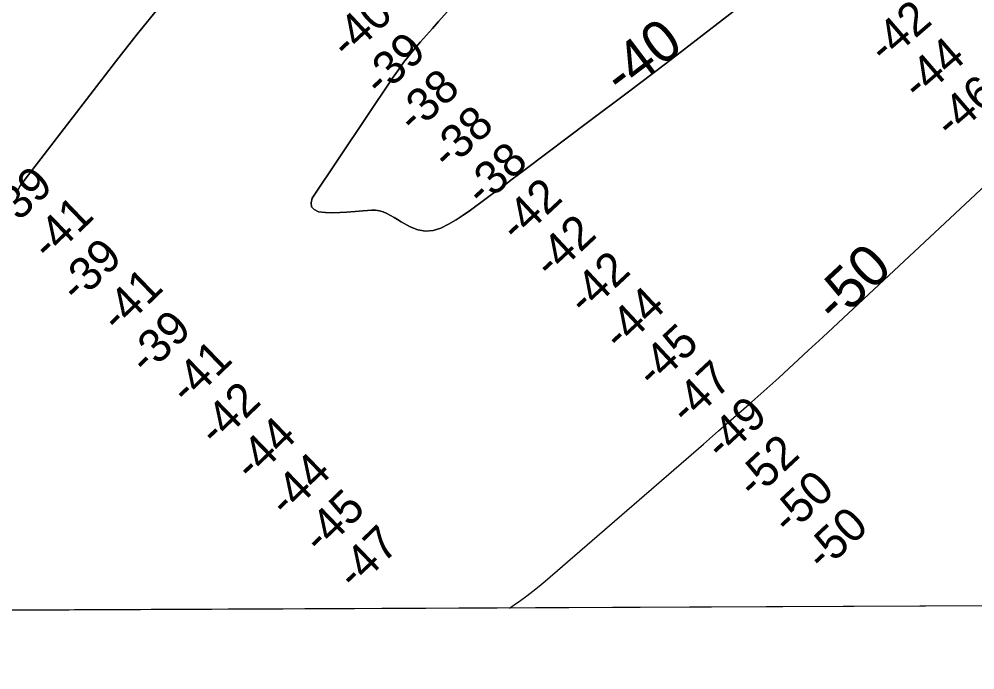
# Model space of a CAD drawing. Extents: x 3419139 to 3457078, y 540382 to 565875.
# Drawn here: x 3450652 to 3452566, y 545772 to 547076 of the extents above; entities that cross this region are included whole.
import ezdxf

# ---------------------------------------------------------------- set-up
doc = ezdxf.new("R2010")
doc.units = 0
for name, color, linetype in [('V-GRID-FRAM', 7, 'Continuous'), ('V-RIVR-EDGE', 7, 'Continuous'), ('V-RIVR-RANG', 7, 'Continuous'), ('V-TOPO-DPTH', 7, 'Continuous'), ('V-TOPO-MAJR', 7, 'Continuous'), ('V-TOPO-MAJR-IDEN', 7, 'Continuous'), ('V-TOPO-MINR', 7, 'Continuous'), ('V-TOPO-MINR-IDEN', 7, 'Continuous')]:
    doc.layers.add(name, color=color, linetype=linetype)

msp = doc.modelspace()

# ---------------------------------------------------------------- linework, layer by layer
at = {"layer": 'V-GRID-FRAM'}
msp.add_lwpolyline([(3423200.9, 563955.1), (3454837.9, 564093.1), (3454925.2, 545910.2), (3423272.3, 545772.1), (3423200.9, 563955.1)], dxfattribs=at)
at = {"layer": 'V-RIVR-EDGE'}
msp.add_spline([(3451925, 549011.8), (3451906.9, 548998.2), (3451896.5, 548990.8), (3451890.8, 548986.7), (3451875, 548972.3), (3451838.7, 548937.3), (3451815.1, 548916.8), (3451777.1, 548879.3), (3451754.8, 548857.1), (3451741.5, 548843.5), (3451725, 548828.3), (3451716.7, 548821.8), (3451713.4, 548821.3), (3451708.1, 548820.5), (3451704.7, 548816.8), (3451702.3, 548810.7), (3451684.1, 548789.3), (3451651.8, 548755.1), (3451627.4, 548730.8), (3451620, 548725.9), (3451613.8, 548725.5), (3451610.9, 548724.7), (3451608.8, 548722.6), (3451607.2, 548720.2), (3451606.3, 548711.9), (3451594.3, 548698.7), (3451584.8, 548688), (3451576.6, 548684.4), (3451565.8, 548677), (3451549.7, 548663), (3451524.5, 548637.9), (3451489.4, 548604.6), (3451461.7, 548579.1), (3451446.4, 548566.7), (3451433.6, 548556.9), (3451415.8, 548544.5), (3451408.4, 548537.9), (3451388.9, 548508.7), (3451359.9, 548468.4), (3451343, 548449), (3451327.3, 548433.4), (3451287.2, 548395.6), (3451273.9, 548379.5), (3451265.2, 548366.7), (3451258.2, 548357.3), (3451242.1, 548340), (3451208.6, 548307.1), (3451174.3, 548272.9), (3451127.1, 548222.3), (3451103.6, 548199.3), (3451092.8, 548191.1), (3451087.9, 548184.5), (3451081.7, 548175), (3451074.6, 548169.3), (3451066.4, 548163.1), (3451063.9, 548161), (3451061.4, 548154.9), (3451056.4, 548150.7), (3451049, 548144.2), (3451044.4, 548135.5), (3451038.6, 548125.6), (3451024.6, 548112.9), (3450996.9, 548090.7), (3450984.1, 548083.7), (3450968.4, 548079.6), (3450953.2, 548075.9), (3450948.2, 548073.1), (3450944.5, 548064.4), (3450943.2, 548062.4), (3450938.7, 548062.4), (3450937, 548059.9), (3450933.3, 548054.1), (3450926.3, 548049.6), (3450919.3, 548045.5), (3450916.4, 548042.6), (3450913.1, 548038.5), (3450907.7, 548036), (3450903.1, 548031.9), (3450898.6, 548027.4), (3450884.5, 548004.3), (3450877.5, 547990.3), (3450865.4, 547964), (3450858.4, 547953.3), (3450851.4, 547947.1), (3450846.4, 547943.8), (3450841.1, 547938.9), (3450836.9, 547933.9), (3450834, 547925.3), (3450830.3, 547920.8), (3450813.8, 547915.4), (3450791.5, 547902.3), (3450765.8, 547879.3), (3450757.2, 547871.9), (3450751.4, 547869.4), (3450748.5, 547869.8), (3450740.7, 547868.2), (3450728.7, 547857.1), (3450719.2, 547846.4), (3450715.4, 547842.7), (3450714.6, 547838.6), (3450712.5, 547834.9), (3450698.5, 547818.8), (3450679.9, 547799.1), (3450660, 547778.1), (3450655.5, 547773.1), (3450650.1, 547771.5), (3450644.3, 547771.5), (3450637.3, 547769.5), (3450622.4, 547753.8), (3450615, 547744.8), (3450605.5, 547736.6), (3450602.2, 547731.2), (3450596.8, 547715.1), (3450588.9, 547703.6), (3450582.7, 547699.9), (3450577.7, 547695.4), (3450564.1, 547681), (3450557.1, 547676.5), (3450549.2, 547672), (3450543.4, 547662.9), (3450538.5, 547651.8), (3450535.6, 547646), (3450535.1, 547638.6), (3450535.1, 547625), (3450533.4, 547618), (3450525.2, 547607.7), (3450500.3, 547578), (3450469.7, 547546.4), (3450444.9, 547518.8), (3450425.9, 547499.5), (3450395.3, 547464.5), (3450367.6, 547435.3), (3450339.1, 547404.8), (3450310.1, 547376.8), (3450301.5, 547370.3), (3450296.9, 547367.8), (3450289, 547356.7), (3450281.2, 547345.6), (3450275.8, 547338.6), (3450270.4, 547336.9), (3450265.1, 547332), (3450258.9, 547327.5), (3450246.1, 547318.4), (3450231.2, 547298.3), (3450212.1, 547275.6), (3450187.7, 547248.1), (3450160.9, 547218.4), (3450144.7, 547202.4), (3450126.5, 547184.3), (3450110, 547166.2), (3450091, 547148.1), (3450072.4, 547127.9), (3450049.6, 547104.1), (3450015.3, 547069.9), (3449993, 547047.3), (3449946.7, 546988.4), (3449899.5, 546934.9), (3449866.9, 546902), (3449840.4, 546865.8), (3449803.6, 546824.6), (3449770.9, 546786), (3449751, 546765.4), (3449725.8, 546739.9), (3449714.2, 546724.2), (3449695.6, 546703.3), (3449687.3, 546690.9), (3449677.4, 546669.1), (3449668.7, 546652.2), (3449652.1, 546629.9), (3449637.7, 546611), (3449605, 546571.5), (3449570.2, 546534.5), (3449552.1, 546517.2), (3449532.2, 546499.1), (3449526.4, 546495), (3449523.1, 546489.6), (3449519, 546484.3), (3449512.8, 546478.9), (3449498.3, 546467), (3449486.8, 546460.4), (3449478.1, 546456.8), (3449473.5, 546450.2), (3449462.8, 546427.5), (3449454.5, 546412.7), (3449449.1, 546400.7), (3449436.7, 546385.1), (3449418.1, 546364.9), (3449384.6, 546323), (3449363.5, 546295), (3449353.1, 546280.6), (3449345.3, 546274), (3449341.5, 546273.2), (3449339.9, 546270.7), (3449337.8, 546265.3), (3449336.6, 546258.7), (3449333.2, 546245.5), (3449327.4, 546236.1), (3449320, 546229.1), (3449315.4, 546225.8), (3449308.4, 546218.8), (3449298.5, 546207.7), (3449276.6, 546177.2), (3449260.4, 546151.3), (3449243.9, 546127.8), (3449220.7, 546100.7), (3449203.7, 546079.7), (3449193.8, 546068.1), (3449181.8, 546062), (3449167.8, 546055.8), (3449160.4, 546052.6), (3449151.7, 546045.6), (3449130.2, 546013.4), (3449099.1, 545978.1), (3449067.7, 545939), (3449062.7, 545936.5), (3449056.1, 545934), (3449051.2, 545932.4), (3449048.3, 545928.7), (3449045.8, 545920.9), (3449042.9, 545918.4), (3449036.7, 545913.1), (3449034.6, 545910.2), (3449033, 545904.8), (3449025.5, 545887.9), (3449024, 545884.4)], degree=3, dxfattribs=at)
at = {"layer": 'V-TOPO-DPTH'}
msp.add_line((3453252.5, 545902.9), (3449923.8, 545888.4), dxfattribs=at)
for points in [[(3452099.1, 547103.4), (3452022.9, 547044.8), (3451946.5, 546986.4), (3451869.9, 546928.3), (3451793.1, 546870.4), (3451665.3, 546774.4), (3451652.4, 546764.7), (3451639.4, 546755), (3451626.4, 546745.3), (3451613.3, 546735.7), (3451555.7, 546693.1), (3451541.5, 546683.1), (3451526.9, 546673.8), (3451511.8, 546665.2), (3451496.5, 546657.2), (3451480.9, 546652.4), (3451465.5, 546650.7), (3451450.2, 546653.5), (3451435.1, 546659.5), (3451417.1, 546670), (3451410, 546674.1), (3451402.8, 546678.2), (3451395.6, 546682.3), (3451388.4, 546686.3), (3451381, 546689.6), (3451373.4, 546692), (3451365.5, 546692.9), (3451357.4, 546693), (3451308.4, 546689), (3451294.2, 546688.2), (3451279.9, 546688), (3451265.7, 546688.6), (3451251.4, 546689.8), (3451243, 546694.1), (3451237.5, 546699.9), (3451236.7, 546707.7), (3451238.9, 546716.9), (3451401.2, 546959.7), (3451411.4, 546974.4), (3451422, 546988.9), (3451433, 547002.9), (3451444.4, 547016.8), (3451456.1, 547030.4), (3451467.9, 547043.9), (3451479.7, 547057.3), (3451491.6, 547070.7), (3451678.4, 547279.4)], [(3451678.4, 547279.4), (3451491.6, 547070.7), (3451479.7, 547057.3), (3451467.9, 547043.9), (3451456.1, 547030.4), (3451444.4, 547016.8), (3451433, 547002.9), (3451422, 546988.9), (3451411.4, 546974.4), (3451401.2, 546959.7), (3451238.9, 546716.9), (3451236.7, 546707.7), (3451237.5, 546699.9), (3451243, 546694.1), (3451251.4, 546689.8), (3451265.7, 546688.6), (3451279.9, 546688), (3451294.2, 546688.2), (3451308.4, 546689), (3451357.4, 546693), (3451365.5, 546692.9), (3451373.4, 546692), (3451381, 546689.6), (3451388.4, 546686.3), (3451395.6, 546682.3), (3451402.8, 546678.2), (3451410, 546674.1), (3451417.1, 546670), (3451435.1, 546659.5), (3451450.2, 546653.5), (3451465.5, 546650.7), (3451480.9, 546652.4), (3451496.5, 546657.2), (3451511.8, 546665.2), (3451526.9, 546673.8), (3451541.5, 546683.1), (3451555.7, 546693.1), (3451613.3, 546735.7), (3451626.4, 546745.3), (3451639.4, 546755), (3451652.4, 546764.7), (3451665.3, 546774.4), (3451793.1, 546870.4), (3451869.9, 546928.3), (3451946.5, 546986.4), (3452022.9, 547044.8), (3452099.1, 547103.4)], [(3450933.2, 547100.3), (3450888.3, 547045.7), (3450844.5, 546990.3), (3450664.1, 546755.4), (3450659, 546748.5), (3450654.1, 546741.6), (3450649.5, 546734.5)], [(3450649.5, 546734.5), (3450654.1, 546741.6), (3450659, 546748.5), (3450664.1, 546755.4), (3450844.5, 546990.3), (3450888.3, 547045.7), (3450933.2, 547100.3)]]:
    msp.add_lwpolyline(points, dxfattribs=at)
at = {"layer": 'V-TOPO-MAJR'}
msp.add_lwpolyline([(3451633.9, 545895.8), (3451643.1, 545902.3), (3451655.9, 545911.3), (3451668.6, 545920.6), (3451681.1, 545930.1), (3451693.4, 545940), (3451705.4, 545950.1), (3452022.7, 546224.6), (3452053, 546251), (3452083.3, 546277.4), (3452113.4, 546304), (3452143.4, 546330.6), (3452173.3, 546357.4), (3452203.1, 546384.4), (3452232.6, 546411.6), (3452262, 546438.9), (3452608.1, 546762.8)], dxfattribs=at)
at = {"layer": 'V-TOPO-MINR'}
for points in [[(3452099.1, 547103.4), (3452022.9, 547044.8), (3451946.5, 546986.4), (3451869.9, 546928.3), (3451793.1, 546870.4), (3451665.3, 546774.4), (3451652.4, 546764.7), (3451639.4, 546755), (3451626.4, 546745.3), (3451613.3, 546735.7), (3451555.7, 546693.1), (3451541.5, 546683.1), (3451526.9, 546673.8), (3451511.8, 546665.2), (3451496.5, 546657.2), (3451480.9, 546652.4), (3451465.5, 546650.7), (3451450.2, 546653.5), (3451435.1, 546659.5), (3451417.1, 546670), (3451410, 546674.1), (3451402.8, 546678.2), (3451395.6, 546682.3), (3451388.4, 546686.3), (3451381, 546689.6), (3451373.4, 546692), (3451365.5, 546692.9), (3451357.4, 546693), (3451308.4, 546689), (3451294.2, 546688.2), (3451279.9, 546688), (3451265.7, 546688.6), (3451251.4, 546689.8), (3451243, 546694.1), (3451237.5, 546699.9), (3451236.7, 546707.7), (3451238.9, 546716.9), (3451401.2, 546959.7), (3451411.4, 546974.4), (3451422, 546988.9), (3451433, 547002.9), (3451444.4, 547016.8), (3451456.1, 547030.4), (3451467.9, 547043.9), (3451479.7, 547057.3), (3451491.6, 547070.7), (3451678.4, 547279.4)], [(3450649.5, 546734.5), (3450654.1, 546741.6), (3450659, 546748.5), (3450664.1, 546755.4), (3450844.5, 546990.3), (3450888.3, 547045.7), (3450933.2, 547100.3)]]:
    msp.add_lwpolyline(points, dxfattribs=at)

# ---------------------------------------------------------------- texts
at = {"layer": 'V-RIVR-RANG'}
for s, rotation, p in [('-40', 43.0826, (3451309.9, 546993)), ('-42', 40.8339, (3452386, 546983.6)), ('-39', 43.0826, (3451376.1, 546918)), ('-44', 40.8339, (3452453.4, 546909.7)), ('-38', 43.0826, (3451443.6, 546844.2)), ('-46', 40.8339, (3452518.4, 546833.7)), ('-38', 43.0826, (3451511.8, 546771)), ('-38', 43.0826, (3451579.9, 546697.8)), ('-39', 44.0384, (3450630.1, 546648.7)), ('-42', 43.0826, (3451649.2, 546625.7)), ('-41', 44.0384, (3450711.9, 546588.7)), ('-42', 43.0826, (3451717.3, 546552.5)), ('-39', 44.0384, (3450768.7, 546504.5)), ('-42', 43.0826, (3451785.4, 546479.3)), ('-41', 44.0384, (3450850.6, 546444.6)), ('-44', 43.0826, (3451855.7, 546408.1)), ('-39', 44.0384, (3450907.4, 546360.4)), ('-45', 43.0826, (3451922.4, 546333.6)), ('-41', 44.0384, (3450989.2, 546300.5)), ('-47', 43.0826, (3451989.8, 546259.7)), ('-42', 44.0384, (3451046.6, 546216.9)), ('-49', 43.0826, (3452060, 546188.4)), ('-44', 44.0384, (3451118.1, 546146.8)), ('-52', 43.0826, (3452124.5, 546111.8)), ('-44', 44.0384, (3451187.4, 546074.8)), ('-50', 43.0826, (3452194, 546039.9)), ('-45', 44.0384, (3451255.4, 546001.4)), ('-50', 43.0826, (3452262.1, 545966.7)), ('-47', 44.0384, (3451324, 545928.6))]:
    msp.add_text(s, height=67, rotation=rotation, dxfattribs=at).set_placement(p)
at = {"layer": 'V-TOPO-MAJR-IDEN'}
msp.add_text('-50', height=83, rotation=43.1063, dxfattribs=at).set_placement((3452287.4, 546462.7))
at = {"layer": 'V-TOPO-MINR-IDEN'}
msp.add_text('-40', height=83, rotation=37.172, dxfattribs=at).set_placement((3451858.5, 546919.7))

doc.saveas('drawing.dxf')
